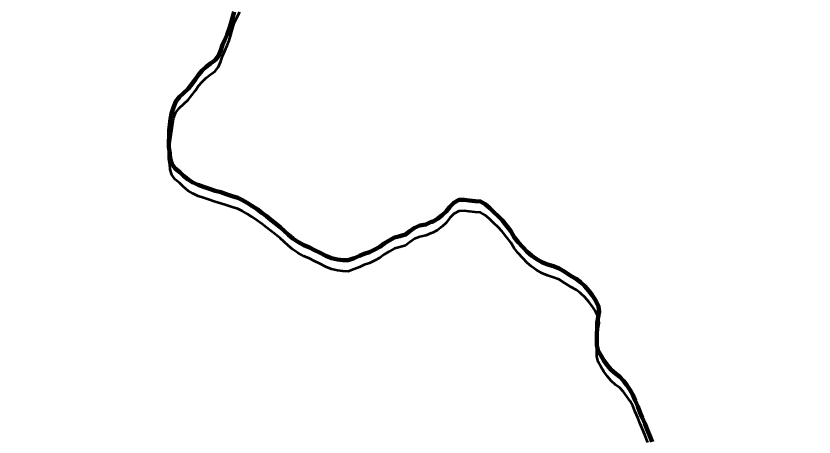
# Model space of a CAD drawing. Extents: x -1643653 to 4543381, y 1624270 to 13878484.
# Drawn here: x 738308 to 740190, y 8964544 to 8965537 of the extents above; entities that cross this region are included whole.
import ezdxf

# ---------------------------------------------------------------- set-up
doc = ezdxf.new("R2010")
doc.units = 0
doc.header["$LTSCALE"] = 200
for name, color, linetype, lineweight in [('24', 7, 'Continuous', 25), ('53', 7, 'Continuous', 106), ('59', 7, 'Continuous', 53), ('60', 7, 'Continuous', 13), ('9', 7, 'Continuous', 90)]:
    doc.layers.add(name, color=color, linetype=linetype, lineweight=lineweight)

msp = doc.modelspace()

# ---------------------------------------------------------------- linework, layer by layer
at = {"layer": '24', "lineweight": 53}
for points in [[(738822.9, 8965546.1), (738818.7, 8965532.6), (738814.7, 8965518.4), (738810.5, 8965505.2), (738806.3, 8965493.3), (738800.4, 8965480.7), (738794.8, 8965468.2), (738790.8, 8965455.9), (738785.4, 8965442.9), (738777.6, 8965432.5), (738766.6, 8965424.7), (738756.3, 8965416.7), (738747, 8965407.7), (738738.7, 8965398.2), (738731, 8965387.3), (738722.8, 8965375.9), (738714.1, 8965365.1), (738702.7, 8965354.9), (738693.3, 8965346.3), (738685.2, 8965334.8), (738679.1, 8965320.7)], [(738679.1, 8965320.7), (738674.7, 8965306.5), (738672.4, 8965293.8), (738670.5, 8965280.1), (738669.1, 8965267.1), (738668.9, 8965253.9), (738668.9, 8965252.2)], [(738668.9, 8965252.2), (738668.7, 8965240.3), (738668.8, 8965226.9), (738670.5, 8965213.4), (738671.6, 8965200.6), (738675.5, 8965187.9), (738683.2, 8965177.1), (738694.2, 8965168.7), (738703.2, 8965159.7), (738713.8, 8965150.9), (738725.1, 8965143.9), (738737.4, 8965138.3), (738750.2, 8965134.1), (738762.3, 8965130), (738777.7, 8965124.5), (738790.7, 8965121), (738803.9, 8965116.6), (738817.9, 8965112.1), (738831.1, 8965108.1), (738842.5, 8965102.6), (738853.3, 8965095.9), (738864, 8965088.8), (738877.1, 8965080.8), (738887.6, 8965072.8), (738899.1, 8965064.4), (738909.3, 8965056.3), (738918.8, 8965048), (738930.6, 8965038.9), (738940.1, 8965030.3), (738950.8, 8965020.6), (738961, 8965012.2), (738972.9, 8965004.1), (738987.1, 8964996.1), (738999.8, 8964990.7), (739011.8, 8964984.5), (739023.7, 8964978.8), (739038.7, 8964971.1), (739051.7, 8964965.5), (739066, 8964962.6), (739078.9, 8964960.8), (739091.5, 8964960.7), (739105.2, 8964965.7), (739117.7, 8964970.9), (739129.2, 8964975.8), (739141.3, 8964980), (739154.4, 8964986), (739166, 8964992.5), (739176.3, 8965000.1), (739187.8, 8965007.2), (739200.3, 8965014.2), (739213.3, 8965017.6), (739226.5, 8965021.3), (739236.7, 8965029.1), (739248, 8965037.4), (739260.3, 8965042.4), (739274.4, 8965044.9), (739287, 8965050.9), (739290.4, 8965051.6), (739301.9, 8965058), (739312.9, 8965066.6), (739322.4, 8965075.3), (739330.8, 8965086.5), (739340.1, 8965096.4), (739352, 8965102.9), (739364.5, 8965103.5)], [(739364.5, 8965103.5), (739376.9, 8965101.4), (739390.5, 8965100.2), (739403.2, 8965099.4), (739414.3, 8965093), (739425.1, 8965083.3), (739434.1, 8965074.6), (739445.8, 8965064.2), (739454.3, 8965055), (739466.1, 8965039.9), (739474.4, 8965028.9), (739482.8, 8965015.4), (739492, 8965003.2), (739502.8, 8964991.6), (739513.5, 8964980.9), (739523.7, 8964971.8), (739534.5, 8964964.2), (739547.6, 8964956.3), (739561.2, 8964951), (739575.4, 8964946.4), (739588.6, 8964941.1), (739602.4, 8964933)], [(739602.4, 8964933), (739616.9, 8964923.4), (739629, 8964917), (739639.3, 8964909.1), (739649.6, 8964899.5), (739658.5, 8964888.9), (739666.5, 8964878.5), (739674.7, 8964866.7), (739681.7, 8964852), (739683.1, 8964838.9), (739680.7, 8964826.1), (739678.3, 8964813.7), (739678.1, 8964801), (739677.9, 8964785.9), (739677.7, 8964772.2), (739677.9, 8964759.7), (739680.6, 8964747.2), (739687.4, 8964735.1), (739694.3, 8964724.5), (739702.9, 8964712.8), (739711, 8964702.3), (739721.6, 8964693.5), (739731.7, 8964686), (739740.6, 8964676.3), (739748.4, 8964665.9), (739755.8, 8964654.5), (739762.4, 8964643.3), (739768.2, 8964629.7), (739774.1, 8964615.5), (739779.6, 8964601.3), (739784.5, 8964589.9), (739790.5, 8964575.4), (739797.9, 8964557.4), (739803.4, 8964544.7), (739808, 8964532.3)]]:
    msp.add_lwpolyline(points, dxfattribs=at)
at = {"layer": '24'}
msp.add_spline([(738367.7, 8959924.4), (738437.2, 8960071.1), (738471.9, 8960121.3), (738537.5, 8960171.6), (738630.2, 8960202.5), (738765.3, 8960248.8), (738950.5, 8960322.2), (739124.2, 8960357), (739313.4, 8960368.5), (739359.7, 8960368.5), (739506.3, 8960291.3), (739610.6, 8960229.5), (739660.8, 8960198.6), (739703.2, 8960210.2), (739761.1, 8960275.8), (739826.7, 8960310.6), (739919.4, 8960314.5), (740031.3, 8960372.4), (740096.9, 8960453.5), (740178, 8960523), (740239.7, 8960542.3), (740340.1, 8960557.8), (740509.9, 8960496), (740648.9, 8960465.1), (740753.1, 8960465.1), (740865, 8960488.3), (740926.8, 8960519.2), (741135.2, 8960677.5), (741193.1, 8960747.1), (741278, 8960812.7), (741293.5, 8960851.3), (741300.5, 8960850.1), (741255.5, 8960925.1), (741195.5, 8961035.2), (741220.5, 8961105.2), (741225.5, 8961275.2), (741235.5, 8961375.3), (741255.5, 8961460.3), (741305.5, 8961510.3), (741355.4, 8961545.3), (741395.4, 8961605.3), (741440.4, 8961675.3), (741500.4, 8961730.4), (741545.4, 8961795.4), (741540.4, 8961925.4), (741555.4, 8962015.5), (741660.3, 8962135.5), (741690.3, 8962305.5), (741680.3, 8962425.6), (741700.3, 8962620.6), (741780.3, 8962700.7), (741975.2, 8962690.7), (742105.2, 8962630.6), (742195.2, 8962590.6), (742275.1, 8962580.6), (742390.1, 8962640.6), (742520.1, 8962655.6), (742770, 8962605.6), (742989.9, 8962550.6), (743104.8, 8962540.6), (743324.8, 8962590.6), (743524.7, 8962640.6), (743664.7, 8962635.6), (743774.6, 8962635.6), (743904.6, 8962675.7), (744079.5, 8962775.7), (744274.5, 8962990.7), (744539.4, 8963385.9), (744659.3, 8963580.9), (744879.3, 8963706), (745084.2, 8963786), (745299.1, 8963801), (745444.1, 8963831), (745664, 8963901), (745943.9, 8964026.1), (746173.8, 8964201.1), (746393.8, 8964276.1), (746543.7, 8964266.1), (746708.6, 8964376.2), (746898.6, 8964536.2), (747118.5, 8964656.2), (747248.5, 8964676.2), (747398.4, 8964766.3), (747428.4, 8964831.3), (747488.4, 8964891.3), (747623.3, 8964991.3), (747863.3, 8965106.4), (747993.2, 8965146.4), (748133.2, 8965221.4), (748228.1, 8965321.5), (748358.1, 8965451.5)], degree=3, dxfattribs=at)
at = {"layer": '53'}
for points in [[(738822.9, 8965546.1), (738818.7, 8965532.6), (738814.7, 8965518.4), (738810.5, 8965505.2), (738806.3, 8965493.3), (738800.4, 8965480.7), (738794.8, 8965468.2), (738790.8, 8965455.9), (738785.4, 8965442.9), (738777.6, 8965432.5), (738766.6, 8965424.7), (738756.3, 8965416.7), (738747, 8965407.7), (738738.7, 8965398.2), (738731, 8965387.3), (738722.8, 8965375.9), (738714.1, 8965365.1), (738702.7, 8965354.9), (738693.3, 8965346.3), (738685.2, 8965334.8), (738679.1, 8965320.7)], [(738679.1, 8965320.7), (738674.7, 8965306.5), (738672.4, 8965293.8), (738670.5, 8965280.1), (738669.1, 8965267.1), (738668.9, 8965253.9), (738668.9, 8965252.2)], [(738668.9, 8965252.2), (738668.7, 8965240.3), (738668.8, 8965226.9), (738670.5, 8965213.4), (738671.6, 8965200.6), (738675.5, 8965187.9), (738683.2, 8965177.1), (738694.2, 8965168.7), (738703.2, 8965159.7), (738713.8, 8965150.9), (738725.1, 8965143.9), (738737.4, 8965138.3), (738750.2, 8965134.1), (738762.3, 8965130), (738777.7, 8965124.5), (738790.7, 8965121), (738803.9, 8965116.6), (738817.9, 8965112.1), (738831.1, 8965108.1), (738842.5, 8965102.6), (738853.3, 8965095.9), (738864, 8965088.8), (738877.1, 8965080.8), (738887.6, 8965072.8), (738899.1, 8965064.4), (738909.3, 8965056.3), (738918.8, 8965048), (738930.6, 8965038.9), (738940.1, 8965030.3), (738950.8, 8965020.6), (738961, 8965012.2), (738972.9, 8965004.1), (738987.1, 8964996.1), (738999.8, 8964990.7), (739011.8, 8964984.5), (739023.7, 8964978.8), (739038.7, 8964971.1), (739051.7, 8964965.5), (739066, 8964962.6), (739078.9, 8964960.8), (739091.5, 8964960.7), (739105.2, 8964965.7), (739117.7, 8964970.9), (739129.2, 8964975.8), (739141.3, 8964980), (739154.4, 8964986), (739166, 8964992.5), (739176.3, 8965000.1), (739187.8, 8965007.2), (739200.3, 8965014.2), (739213.3, 8965017.6), (739226.5, 8965021.3), (739236.7, 8965029.1), (739248, 8965037.4), (739260.3, 8965042.4), (739274.4, 8965044.9), (739287, 8965050.9), (739290.4, 8965051.6), (739301.9, 8965058), (739312.9, 8965066.6), (739322.4, 8965075.3), (739330.8, 8965086.5), (739340.1, 8965096.4), (739352, 8965102.9), (739364.5, 8965103.5)], [(739364.5, 8965103.5), (739376.9, 8965101.4), (739390.5, 8965100.2), (739403.2, 8965099.4), (739414.3, 8965093), (739425.1, 8965083.3), (739434.1, 8965074.6), (739445.8, 8965064.2), (739454.3, 8965055), (739466.1, 8965039.9), (739474.4, 8965028.9), (739482.8, 8965015.4), (739492, 8965003.2), (739502.8, 8964991.6), (739513.5, 8964980.9), (739523.7, 8964971.8), (739534.5, 8964964.2), (739547.6, 8964956.3), (739561.2, 8964951), (739575.4, 8964946.4), (739588.6, 8964941.1), (739602.4, 8964933)], [(739602.4, 8964933), (739616.9, 8964923.4), (739629, 8964917), (739639.3, 8964909.1), (739649.6, 8964899.5), (739658.5, 8964888.9), (739666.5, 8964878.5), (739674.7, 8964866.7), (739681.7, 8964852), (739683.1, 8964838.9), (739680.7, 8964826.1), (739678.3, 8964813.7), (739678.1, 8964801), (739677.9, 8964785.9), (739677.7, 8964772.2), (739677.9, 8964759.7), (739680.6, 8964747.2), (739687.4, 8964735.1), (739694.3, 8964724.5), (739702.9, 8964712.8), (739711, 8964702.3), (739721.6, 8964693.5), (739731.7, 8964686), (739740.6, 8964676.3), (739748.4, 8964665.9), (739755.8, 8964654.5), (739762.4, 8964643.3), (739768.2, 8964629.7), (739774.1, 8964615.5), (739779.6, 8964601.3), (739784.5, 8964589.9), (739790.5, 8964575.4), (739797.9, 8964557.4), (739803.4, 8964544.7), (739808, 8964532.3)]]:
    msp.add_lwpolyline(points, dxfattribs=at)
at = {"layer": '59'}
msp.add_line((738668.9, 8965226.1), (738679.1, 8965294.5), dxfattribs=at)
for points in [[(738679.1, 8965294.5), (738685.2, 8965308.7), (738693.3, 8965320.1), (738702.7, 8965328.8), (738714.1, 8965339), (738722.8, 8965349.7), (738731, 8965361.1), (738738.7, 8965372), (738747, 8965381.6), (738756.3, 8965390.6), (738766.6, 8965398.6), (738777.6, 8965406.4), (738785.4, 8965416.7), (738790.8, 8965429.8), (738794.8, 8965442), (738800.4, 8965454.6), (738806.3, 8965467.1), (738810.5, 8965479), (738814.7, 8965492.2), (738818.7, 8965506.4), (738822.9, 8965520), (738829.1, 8965533.1), (738835.7, 8965546.5)], [(738822.9, 8965546.1), (738818.7, 8965532.6), (738814.7, 8965518.4), (738810.5, 8965505.2), (738806.3, 8965493.3), (738800.4, 8965480.7), (738794.8, 8965468.2), (738790.8, 8965455.9), (738785.4, 8965442.9), (738777.6, 8965432.5), (738766.6, 8965424.7), (738756.3, 8965416.7), (738747, 8965407.7), (738738.7, 8965398.2), (738731, 8965387.3), (738722.8, 8965375.9), (738714.1, 8965365.1), (738702.7, 8965354.9), (738693.3, 8965346.3), (738685.2, 8965334.8), (738679.1, 8965320.7)], [(738679.1, 8965320.7), (738674.7, 8965306.5), (738672.4, 8965293.8), (738670.5, 8965280.1), (738669.1, 8965267.1), (738668.9, 8965253.9), (738668.9, 8965252.2)], [(738668.9, 8965252.2), (738668.7, 8965240.3), (738668.8, 8965226.9), (738670.5, 8965213.4), (738671.6, 8965200.6), (738675.5, 8965187.9), (738683.2, 8965177.1), (738694.2, 8965168.7), (738703.2, 8965159.7), (738713.8, 8965150.9), (738725.1, 8965143.9), (738737.4, 8965138.3), (738750.2, 8965134.1), (738762.3, 8965130), (738777.7, 8965124.5), (738790.7, 8965121), (738803.9, 8965116.6), (738817.9, 8965112.1), (738831.1, 8965108.1), (738842.5, 8965102.6), (738853.3, 8965095.9), (738864, 8965088.8), (738877.1, 8965080.8), (738887.6, 8965072.8), (738899.1, 8965064.4), (738909.3, 8965056.3), (738918.8, 8965048), (738930.6, 8965038.9), (738940.1, 8965030.3), (738950.8, 8965020.6), (738961, 8965012.2), (738972.9, 8965004.1), (738987.1, 8964996.1), (738999.8, 8964990.7), (739011.8, 8964984.5), (739023.7, 8964978.8), (739038.7, 8964971.1), (739051.7, 8964965.5), (739066, 8964962.6), (739078.9, 8964960.8), (739091.5, 8964960.7), (739105.2, 8964965.7), (739117.7, 8964970.9), (739129.2, 8964975.8), (739141.3, 8964980), (739154.4, 8964986), (739166, 8964992.5), (739176.3, 8965000.1), (739187.8, 8965007.2), (739200.3, 8965014.2), (739213.3, 8965017.6), (739226.5, 8965021.3), (739236.7, 8965029.1), (739248, 8965037.4), (739260.3, 8965042.4), (739274.4, 8965044.9), (739287, 8965050.9), (739290.4, 8965051.6), (739301.9, 8965058), (739312.9, 8965066.6), (739322.4, 8965075.3), (739330.8, 8965086.5), (739340.1, 8965096.4), (739352, 8965102.9), (739364.5, 8965103.5)], [(739364.5, 8965077.3), (739352, 8965076.7), (739340.1, 8965070.2), (739330.8, 8965060.4), (739322.4, 8965049.2), (739312.9, 8965040.4), (739301.9, 8965031.8), (739290.4, 8965025.5), (739287, 8965024.8), (739274.4, 8965018.7), (739260.3, 8965016.2), (739248, 8965011.3), (739236.7, 8965003), (739226.5, 8964995.2), (739213.3, 8964991.4), (739200.3, 8964988), (739187.8, 8964981), (739176.3, 8964973.9), (739166, 8964966.3), (739154.4, 8964959.8), (739141.3, 8964953.8), (739129.2, 8964949.7), (739117.7, 8964944.7), (739105.2, 8964939.6), (739091.5, 8964934.5), (739078.9, 8964934.6), (739066, 8964936.4), (739051.7, 8964939.3), (739038.7, 8964945), (739023.7, 8964952.7), (739011.8, 8964958.3), (738999.8, 8964964.6), (738987.1, 8964970), (738972.9, 8964977.9), (738961, 8964986), (738950.8, 8964994.4), (738940.1, 8965004.1), (738930.6, 8965012.8), (738918.8, 8965021.8), (738909.3, 8965030.1), (738899.1, 8965038.2), (738887.6, 8965046.7), (738877.1, 8965054.6), (738864, 8965062.7), (738853.3, 8965069.8), (738842.5, 8965076.5), (738831.1, 8965082), (738817.9, 8965086), (738803.9, 8965090.4), (738790.7, 8965094.8), (738777.7, 8965098.4), (738762.3, 8965103.8), (738750.2, 8965107.9), (738737.4, 8965112.1), (738725.1, 8965117.7), (738713.8, 8965124.7), (738703.2, 8965133.5), (738694.2, 8965142.5), (738683.2, 8965151), (738675.5, 8965161.7), (738671.6, 8965174.4), (738670.5, 8965187.3), (738668.8, 8965200.8), (738668.7, 8965214.2), (738668.9, 8965226.1)], [(739364.5, 8965103.5), (739376.9, 8965101.4), (739390.5, 8965100.2), (739403.2, 8965099.4), (739414.3, 8965093), (739425.1, 8965083.3), (739434.1, 8965074.6), (739445.8, 8965064.2), (739454.3, 8965055), (739466.1, 8965039.9), (739474.4, 8965028.9), (739482.8, 8965015.4), (739492, 8965003.2), (739502.8, 8964991.6), (739513.5, 8964980.9), (739523.7, 8964971.8), (739534.5, 8964964.2), (739547.6, 8964956.3), (739561.2, 8964951), (739575.4, 8964946.4), (739588.6, 8964941.1), (739602.4, 8964933)], [(739602.4, 8964906.8), (739588.6, 8964914.9), (739575.4, 8964920.2), (739561.2, 8964924.8), (739547.6, 8964930.1), (739534.5, 8964938), (739523.7, 8964945.7), (739513.5, 8964954.7), (739502.8, 8964965.5), (739492, 8964977), (739482.8, 8964989.2), (739474.4, 8965002.7), (739466.1, 8965013.7), (739454.3, 8965028.8), (739445.8, 8965038.1), (739434.1, 8965048.5), (739425.1, 8965057.2), (739414.3, 8965066.8), (739403.2, 8965073.3), (739390.5, 8965074.1), (739376.9, 8965075.3), (739364.5, 8965077.3)], [(739602.4, 8964933), (739616.9, 8964923.4), (739629, 8964917), (739639.3, 8964909.1), (739649.6, 8964899.5), (739658.5, 8964888.9), (739666.5, 8964878.5), (739674.7, 8964866.7), (739681.7, 8964852), (739683.1, 8964838.9), (739680.7, 8964826.1), (739678.3, 8964813.7), (739678.1, 8964801), (739677.9, 8964785.9), (739677.7, 8964772.2), (739677.9, 8964759.7), (739680.6, 8964747.2), (739687.4, 8964735.1), (739694.3, 8964724.5), (739702.9, 8964712.8), (739711, 8964702.3), (739721.6, 8964693.5), (739731.7, 8964686), (739740.6, 8964676.3), (739748.4, 8964665.9), (739755.8, 8964654.5), (739762.4, 8964643.3), (739768.2, 8964629.7), (739774.1, 8964615.5), (739779.6, 8964601.3), (739784.5, 8964589.9), (739790.5, 8964575.4), (739797.9, 8964557.4), (739803.4, 8964544.7), (739808, 8964532.3)], [(739797.9, 8964531.2), (739790.5, 8964549.2), (739784.5, 8964563.7), (739779.6, 8964575.2), (739774.1, 8964589.3), (739768.2, 8964603.5), (739762.4, 8964617.1), (739755.8, 8964628.3), (739748.4, 8964639.7), (739740.6, 8964650.2), (739731.7, 8964659.9), (739721.6, 8964667.3), (739711, 8964676.1), (739702.9, 8964686.6), (739694.3, 8964698.4), (739687.4, 8964708.9), (739680.6, 8964721.1), (739677.9, 8964733.5), (739677.7, 8964746), (739677.9, 8964759.7), (739678.1, 8964774.8), (739678.3, 8964787.6), (739680.7, 8964799.9), (739683.1, 8964812.8), (739681.7, 8964825.8), (739674.7, 8964840.5), (739666.5, 8964852.4), (739658.5, 8964862.7), (739649.6, 8964873.4), (739639.3, 8964882.9), (739629, 8964890.9), (739616.9, 8964897.2), (739602.4, 8964906.8)]]:
    msp.add_lwpolyline(points, dxfattribs=at)
msp.add_spline([(738852.4, 8967397.8), (738119.2, 8967456.1), (736819.8, 8967385.2), (735978.7, 8967299.6), (734932.4, 8966935.1), (733681.7, 8966482.5), (732152.4, 8966285.3), (730470.8, 8966190.5), (727806.8, 8965794.5), (726426, 8965189.7), (726351.8, 8965240.9), (726326.3, 8965228.3)], degree=3, dxfattribs=at)
at = {"layer": '60', "lineweight": 25}
msp.add_spline([(814781, 9009175.5), (814787.2, 9009173.4), (814796.9, 9009173.4), (814799.4, 9009172.4), (814805.1, 9009174.5), (814805.6, 9009176.5), (814811.7, 9009179.5), (814811.7, 9009179.5), (814801.5, 9009181), (814790.7, 9009181.5), (814784.1, 9009183.1), (814777.4, 9009185.1), (814778.4, 9009175.5)], degree=3, dxfattribs=at)
at = {"layer": '9'}
for points in [[(738822.9, 8965546.1), (738818.7, 8965532.6), (738814.7, 8965518.4), (738810.5, 8965505.2), (738806.3, 8965493.3), (738800.4, 8965480.7), (738794.8, 8965468.2), (738790.8, 8965455.9), (738785.4, 8965442.9), (738777.6, 8965432.5), (738766.6, 8965424.7), (738756.3, 8965416.7), (738747, 8965407.7), (738738.7, 8965398.2), (738731, 8965387.3), (738722.8, 8965375.9), (738714.1, 8965365.1), (738702.7, 8965354.9), (738693.3, 8965346.3), (738685.2, 8965334.8), (738679.1, 8965320.7)], [(738679.1, 8965320.7), (738674.7, 8965306.5), (738672.4, 8965293.8), (738670.5, 8965280.1), (738669.1, 8965267.1), (738668.9, 8965253.9), (738668.9, 8965252.2)], [(738668.9, 8965252.2), (738668.7, 8965240.3), (738668.8, 8965226.9), (738670.5, 8965213.4), (738671.6, 8965200.6), (738675.5, 8965187.9), (738683.2, 8965177.1), (738694.2, 8965168.7), (738703.2, 8965159.7), (738713.8, 8965150.9), (738725.1, 8965143.9), (738737.4, 8965138.3), (738750.2, 8965134.1), (738762.3, 8965130), (738777.7, 8965124.5), (738790.7, 8965121), (738803.9, 8965116.6), (738817.9, 8965112.1), (738831.1, 8965108.1), (738842.5, 8965102.6), (738853.3, 8965095.9), (738864, 8965088.8), (738877.1, 8965080.8), (738887.6, 8965072.8), (738899.1, 8965064.4), (738909.3, 8965056.3), (738918.8, 8965048), (738930.6, 8965038.9), (738940.1, 8965030.3), (738950.8, 8965020.6), (738961, 8965012.2), (738972.9, 8965004.1), (738987.1, 8964996.1), (738999.8, 8964990.7), (739011.8, 8964984.5), (739023.7, 8964978.8), (739038.7, 8964971.1), (739051.7, 8964965.5), (739066, 8964962.6), (739078.9, 8964960.8), (739091.5, 8964960.7), (739105.2, 8964965.7), (739117.7, 8964970.9), (739129.2, 8964975.8), (739141.3, 8964980), (739154.4, 8964986), (739166, 8964992.5), (739176.3, 8965000.1), (739187.8, 8965007.2), (739200.3, 8965014.2), (739213.3, 8965017.6), (739226.5, 8965021.3), (739236.7, 8965029.1), (739248, 8965037.4), (739260.3, 8965042.4), (739274.4, 8965044.9), (739287, 8965050.9), (739290.4, 8965051.6), (739301.9, 8965058), (739312.9, 8965066.6), (739322.4, 8965075.3), (739330.8, 8965086.5), (739340.1, 8965096.4), (739352, 8965102.9), (739364.5, 8965103.5)], [(739364.5, 8965103.5), (739376.9, 8965101.4), (739390.5, 8965100.2), (739403.2, 8965099.4), (739414.3, 8965093), (739425.1, 8965083.3), (739434.1, 8965074.6), (739445.8, 8965064.2), (739454.3, 8965055), (739466.1, 8965039.9), (739474.4, 8965028.9), (739482.8, 8965015.4), (739492, 8965003.2), (739502.8, 8964991.6), (739513.5, 8964980.9), (739523.7, 8964971.8), (739534.5, 8964964.2), (739547.6, 8964956.3), (739561.2, 8964951), (739575.4, 8964946.4), (739588.6, 8964941.1), (739602.4, 8964933)], [(739602.4, 8964933), (739616.9, 8964923.4), (739629, 8964917), (739639.3, 8964909.1), (739649.6, 8964899.5), (739658.5, 8964888.9), (739666.5, 8964878.5), (739674.7, 8964866.7), (739681.7, 8964852), (739683.1, 8964838.9), (739680.7, 8964826.1), (739678.3, 8964813.7), (739678.1, 8964801), (739677.9, 8964785.9), (739677.7, 8964772.2), (739677.9, 8964759.7), (739680.6, 8964747.2), (739687.4, 8964735.1), (739694.3, 8964724.5), (739702.9, 8964712.8), (739711, 8964702.3), (739721.6, 8964693.5), (739731.7, 8964686), (739740.6, 8964676.3), (739748.4, 8964665.9), (739755.8, 8964654.5), (739762.4, 8964643.3), (739768.2, 8964629.7), (739774.1, 8964615.5), (739779.6, 8964601.3), (739784.5, 8964589.9), (739790.5, 8964575.4), (739797.9, 8964557.4), (739803.4, 8964544.7), (739808, 8964532.3)]]:
    msp.add_lwpolyline(points, dxfattribs=at)

doc.saveas('drawing.dxf')
